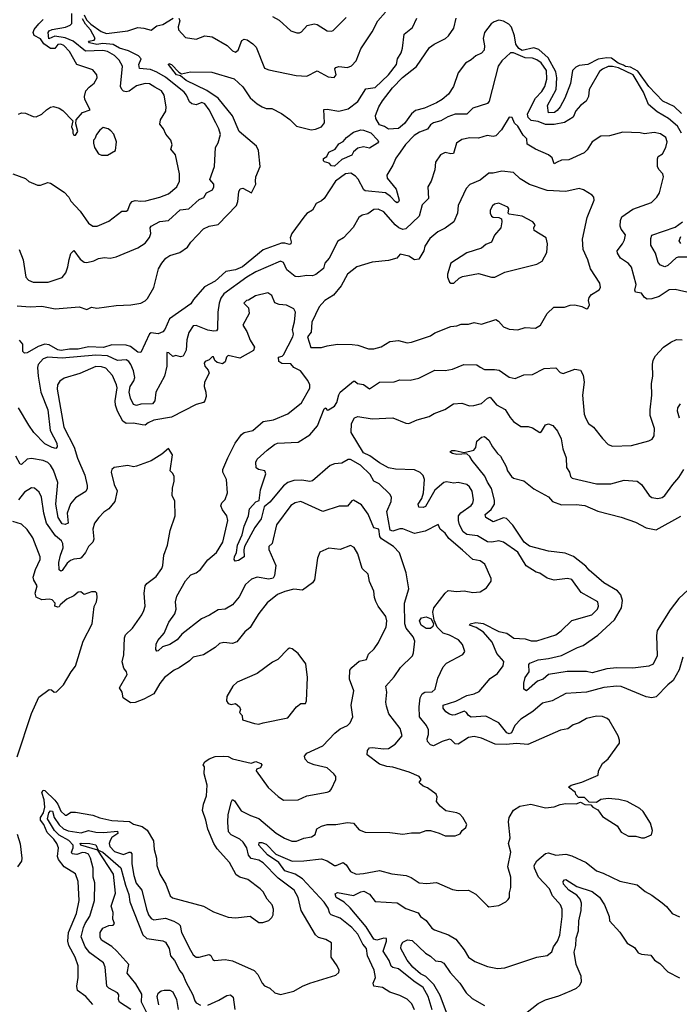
# Model space of a CAD drawing. Extents: x 1245432 to 1420865, y 606325 to 671314.
# Tile 367 of 382: x 1406303 to 1410834, y 640911 to 647674. Entities that reach past the tile are written whole.
import ezdxf

# ---------------------------------------------------------------- set-up
doc = ezdxf.new("R2010")
doc.units = 0

msp = doc.modelspace()

# ---------------------------------------------------------------- linework, layer by layer
at = {"layer": '0CON20XD'}
for points in [[(1407396, 647685), (1407402.9, 647665), (1407391.4, 647625), (1407392.5, 647605), (1407442.1, 647552.1), (1407515, 647539.4), (1407575, 647563.1), (1407625, 647556.7), (1407727.4, 647497.4), (1407765, 647460), (1407785, 647451.4), (1407802.5, 647465), (1407828.6, 647531.4), (1407845, 647539.2), (1407865, 647534.4), (1407905, 647508.1), (1407926.5, 647485), (1407985, 647341.2), (1408015, 647330), (1408200.9, 647290.9), (1408275, 647285.6), (1408345, 647322), (1408421.3, 647281.3), (1408463, 647277), (1408476.2, 647293.8), (1408468.5, 647335), (1408474.1, 647345.9), (1408495, 647351.2), (1408555, 647346.2), (1408583, 647357), (1408615, 647390), (1408646.7, 647473.3), (1408725, 647589.2), (1408763.3, 647666.7), (1408815, 647725.6)], [(1406285, 645708.8), (1406375, 645701.2), (1406455, 645705.8), (1406546.8, 645686.8), (1406710.3, 645700.3), (1406765, 645684.2), (1406795, 645698.6), (1406832.3, 645692.3), (1406965, 645709.5), (1407065.4, 645714.6), (1407135, 645727.1), (1407165, 645741.8), (1407181.7, 645758.3), (1407225, 645834.3), (1407257.3, 645962.7), (1407278.8, 646001.2), (1407307.3, 646035), (1407335.2, 646054.8), (1407402.5, 646075), (1407455, 646110.5), (1407477.8, 646145), (1407565, 646237.7), (1407605, 646256.5), (1407665, 646267.5), (1407791.6, 646398.4), (1407802.3, 646425), (1407808.3, 646491.7), (1407818.3, 646511.7), (1407835, 646516.7), (1407895, 646484.3), (1407924, 646545), (1407922, 646565), (1407925.9, 646594.1), (1407954.2, 646665), (1407942.7, 646775), (1407929.7, 646805), (1407810.5, 646905), (1407763.5, 647013.5), (1407665, 647134.2), (1407587.3, 647187.3), (1407445.5, 647255), (1407407.5, 647287.5), (1407379.4, 647295), (1407324, 647366), (1407328.3, 647371.7), (1407345, 647366), (1407395, 647314), (1407415, 647301.2), (1407475, 647315.7), (1407622.3, 647312.3), (1407775, 647267.5), (1407835, 647212.5), (1407886.1, 647136.1), (1407933.5, 647095), (1407968.6, 647075), (1407995.4, 647064.6), (1408035, 647063.9), (1408100.3, 647030.3), (1408158.9, 646988.9), (1408205, 646942.9), (1408305, 646917.1), (1408335, 646921.1), (1408375, 646937.8), (1408395.5, 646965), (1408392.9, 647057.1), (1408415, 647059.4), (1408495, 647044.6), (1408559.1, 647060.9), (1408625, 647110.6), (1408680.9, 647199.1), (1408745, 647207.5), (1408835, 647294.4), (1408891.8, 647365), (1408898.8, 647405), (1408922, 647445), (1408932.7, 647477.3), (1408944.4, 647575), (1409000, 647620), (1409030.5, 647685)], [(1406294.5, 647025.5), (1406315, 647034.2), (1406342.3, 647032.3), (1406395, 647008), (1406415, 647006), (1406455, 647024), (1406486.2, 647055), (1406515, 647072), (1406535, 647076.2), (1406575, 647066.7), (1406599.5, 647049.5), (1406668.3, 646978.3), (1406658.3, 646938.3), (1406667.5, 646915), (1406667.5, 646895), (1406675, 646880), (1406685, 646880), (1406702.5, 646905), (1406688.3, 646958.3), (1406690, 646985), (1406735, 647036.7), (1406787.5, 647055), (1406751.2, 647125), (1406748.8, 647145), (1406758, 647185), (1406779.5, 647210.5), (1406815, 647236.7), (1406834, 647275), (1406833.3, 647295), (1406805, 647330), (1406695.9, 647365.9), (1406643.8, 647455), (1406605, 647496.5), (1406585, 647504.7), (1406565.9, 647504.1), (1406544.8, 647475.2), (1406515, 647476.8), (1406468.6, 647508.6), (1406445, 647541.6), (1406402.1, 647565), (1406394.7, 647585), (1406402.8, 647607.2), (1406435, 647646.2), (1406464.8, 647675.2)], [(1406299.2, 646095), (1406326.9, 646025), (1406345.8, 645905), (1406363.8, 645885), (1406395, 645870.9), (1406498.2, 645871.8), (1406595, 645903.8), (1406618.8, 645935), (1406634.2, 645975.8), (1406642.9, 646027.1), (1406655, 646068), (1406675, 646088), (1406717.9, 646027.9), (1406745, 646009.2), (1406765, 646005.8), (1406812.3, 646017.7), (1406845, 646034.2), (1406885, 646039.2), (1406925, 646035.8), (1406965, 646044.2), (1407115, 646105.6), (1407165, 646137.8), (1407195, 646178), (1407203.1, 646205), (1407200, 646245), (1407206.7, 646255), (1407265, 646286.7), (1407325, 646295.4), (1407405, 646367.1), (1407465, 646375.4), (1407535, 646438.9), (1407568.3, 646451.7), (1407585.9, 646484.1), (1407626.7, 646505), (1407636.7, 646525), (1407636.7, 646545), (1407608.8, 646575), (1407642, 646665), (1407648, 646795), (1407665, 646826.7), (1407681.9, 646885), (1407671.1, 646925), (1407650.9, 646965), (1407603.8, 647055), (1407575, 647096.5), (1407555, 647104.6), (1407515, 647089.7), (1407485, 647094.5), (1407469.8, 647109.8), (1407448.6, 647155), (1407432.2, 647175), (1407305, 647277.8), (1407245, 647313.8), (1407200.6, 647330.6), (1407125, 647337.3), (1407120.8, 647365), (1407136.9, 647405), (1407118.9, 647425), (1407050.5, 647460.5), (1406988.6, 647478.6), (1406945, 647502.6), (1406875, 647509.3), (1406832.6, 647502.6), (1406783.1, 647515), (1406776.2, 647525), (1406815, 647532.3), (1406821.3, 647545), (1406788.5, 647605), (1406755, 647642.4), (1406735, 647679.6)], [(1406639.2, 646455), (1406655, 646426.9), (1406717.3, 646357.3), (1406775.4, 646275.4), (1406805, 646255.6), (1406835, 646254.5), (1406915, 646288.9), (1407005, 646358.8), (1407035, 646357.5), (1407045, 646366.2), (1407061.5, 646408.5), (1407075, 646425.8), (1407095, 646431.9), (1407135, 646426.4), (1407169.8, 646430.2), (1407265, 646455.5), (1407325, 646477.1), (1407383.1, 646525), (1407401.1, 646565), (1407399.5, 646615), (1407371.9, 646745), (1407341.4, 646785), (1407349.2, 646815), (1407341.4, 646845), (1407306.6, 646886.6), (1407290, 646925), (1407264.5, 646955), (1407268.9, 646985), (1407307.1, 647045), (1407308.1, 647075), (1407294.3, 647155), (1407277.5, 647185), (1407231.2, 647211.2), (1407195, 647233.8), (1407164, 647236), (1407105, 647219.4), (1407055, 647182.2), (1407035, 647177.5), (1407015, 647182.5), (1407003.6, 647193.6), (1406995.4, 647215), (1407008.4, 647355), (1406986.6, 647395), (1406955, 647427.9), (1406905.4, 647454.6), (1406875, 647462.8), (1406755, 647456.4), (1406670.8, 647525), (1406615, 647548.4), (1406545, 647559.9), (1406502.6, 647542.6), (1406498.9, 647585), (1406505, 647596.5), (1406525, 647605.4), (1406617.8, 647622.2), (1406648.6, 647635), (1406661.7, 647648.3), (1406661.6, 647715)], [(1406745, 647706.7), (1406762.3, 647672.3), (1406792.3, 647642.3), (1406862.1, 647592.1), (1406899.4, 647579.4), (1407045, 647597.5), (1407115, 647620), (1407156, 647616), (1407205, 647600.8), (1407245, 647631.2), (1407285, 647640), (1407356.2, 647685)], [(1408040, 647695), (1408085, 647670), (1408165, 647597.5), (1408205.8, 647584.2), (1408225.7, 647584.3), (1408238.8, 647591.2), (1408277.3, 647632.7), (1408325, 647645.7), (1408345, 647640), (1408415, 647598), (1408445, 647594.2), (1408455, 647598.8), (1408545, 647688)], [(1410849.4, 647029.4), (1410798.2, 647078.2), (1410720, 647115), (1410624.5, 647215), (1410549.1, 647319.1), (1410497.8, 647347.8), (1410465, 647351.9), (1410449.4, 647360.6), (1410414.4, 647375), (1410368.5, 647408.5), (1410335, 647410.6), (1410276.9, 647403.1), (1410205, 647366.2), (1410145, 647358.6), (1410122.1, 647347.9), (1410100.5, 647325), (1410087.1, 647235), (1410046.6, 647135), (1410014.7, 647075), (1409995, 647048.8), (1409975.4, 647035), (1409935, 647033.3), (1409927.8, 647085), (1409986.9, 647195), (1409992.3, 647275), (1409985.5, 647315.5), (1409931.8, 647411.8), (1409869.8, 647469.8), (1409835, 647480.6), (1409755, 647461), (1409731.3, 647475), (1409711.4, 647505), (1409702.5, 647562.5), (1409681.8, 647621.8), (1409662.2, 647642.2), (1409625, 647664), (1409595, 647671.1), (1409560.8, 647659.2), (1409542.2, 647645), (1409495.7, 647585), (1409485.4, 647545), (1409496.3, 647493.7), (1409494, 647465), (1409475, 647443.1), (1409435.3, 647424.7), (1409403, 647397), (1409364.2, 647375), (1409315, 647308), (1409281.4, 647215), (1409248, 647162), (1409205.3, 647124.7), (1409166.7, 647103.3), (1409082.5, 647065), (1409020.7, 647049.3), (1408993.5, 647026.5), (1408945, 646959.7), (1408905, 646925.3), (1408835, 646920.7), (1408809.5, 646939.5), (1408775, 646951.6), (1408749.6, 646995), (1408747.2, 647015), (1408769.5, 647075), (1408795, 647116.1), (1408862.4, 647205), (1408933.1, 647276.9), (1409028.6, 647351.4), (1409117.8, 647482.2), (1409150, 647505), (1409226.5, 647543.5), (1409248.1, 647561.9), (1409285.7, 647615), (1409301.9, 647685)], [(1410847.5, 646895), (1410821.7, 646941.7), (1410760, 646995), (1410680.5, 647040.5), (1410620.9, 647090.9), (1410587.4, 647175), (1410515.6, 647295), (1410415, 647342.9), (1410375, 647351.6), (1410345, 647351.1), (1410306, 647334), (1410285, 647317.5), (1410215.5, 647195), (1410209.2, 647145), (1410194, 647115), (1410155.6, 647085), (1410121.8, 647048.2), (1410105, 647003.5), (1410045, 646968.5), (1409975, 646954.4), (1409915, 646954), (1409864.2, 646974.2), (1409815, 646981.2), (1409795, 647001.4), (1409791.8, 647025), (1409825.3, 647094.8), (1409844.7, 647135), (1409889.2, 647180.8), (1409908.8, 647215), (1409923.5, 647265), (1409920.6, 647325), (1409885, 647377.6), (1409855, 647398.4), (1409825, 647409.3), (1409775, 647410.6), (1409694.5, 647445.6), (1409675, 647446), (1409615, 647390.8), (1409588.5, 647355), (1409528.2, 647115), (1409515, 647097.1), (1409415, 647065.6), (1409375, 647024), (1409295, 647024.1), (1409243.6, 647006.4), (1409195, 646978.5), (1409145, 646966), (1409125, 646950.5), (1409105, 646922.5), (1409048.3, 646901.7), (1409012.3, 646877.7), (1408952.9, 646817.1), (1408915.8, 646764.2), (1408886.8, 646723.2), (1408866.3, 646673.7), (1408823.8, 646605), (1408826.7, 646585), (1408888.9, 646509), (1408908.8, 646435), (1408905, 646422.2), (1408895, 646416.7), (1408885, 646421.5), (1408849.8, 646459.8), (1408815, 646483.3), (1408675, 646498.8), (1408665.9, 646505.9), (1408628.7, 646578.7), (1408609.7, 646599.7), (1408578.3, 646618.3), (1408541.4, 646615), (1408472.9, 646565), (1408394, 646446), (1408375, 646428.9), (1408339.1, 646410.9), (1408315, 646365.8), (1408275, 646342), (1408255, 646317.5), (1408171.2, 646205), (1408160, 646175), (1408167.7, 646147.7), (1408165, 646133.3), (1408155, 646130), (1408125, 646138.8), (1408101.7, 646138.3), (1407975, 646091.8), (1407833, 645975), (1407785, 645954.4), (1407719.4, 645945), (1407645, 645877.8), (1407572.2, 645837.8), (1407497.2, 645752.7), (1407478.6, 645721.4), (1407331.8, 645618.2), (1407298.7, 645545), (1407285, 645530), (1407255, 645516.7), (1407207, 645523), (1407195, 645516), (1407135, 645388), (1407115, 645390), (1407065, 645430), (1407035, 645439.1), (1406935, 645440), (1406877.8, 645422.2), (1406775, 645426.7), (1406705, 645410.4), (1406645, 645411.1), (1406588.1, 645401.9), (1406565, 645405.6), (1406505, 645440), (1406475, 645445.3), (1406430.2, 645429.8), (1406355, 645385.6), (1406335, 645383.1), (1406323.8, 645395), (1406324.5, 645445), (1406302.1, 645472.1)], [(1410457.4, 646162.6), (1410464.2, 646195), (1410434.3, 646235), (1410428.1, 646255), (1410429.5, 646295), (1410439.5, 646320.5), (1410515, 646371.1), (1410642.4, 646417.6), (1410678.9, 646455), (1410696.7, 646485), (1410725.8, 646595), (1410720, 646615), (1410693.6, 646643.6), (1410682.9, 646665), (1410683, 646717), (1410688.8, 646735), (1410717.1, 646752.9), (1410741.2, 646795), (1410750, 646835), (1410741.1, 646865), (1410705, 646890.3), (1410661.7, 646898.3), (1410595, 646889.4), (1410565, 646895.8), (1410445, 646900), (1410354.5, 646875.5), (1410295, 646874.4), (1410235, 646835.6), (1410200.8, 646779.2), (1410180.3, 646759.8), (1410075, 646710.6), (1410025, 646709.5), (1409995.4, 646694.6), (1409974.6, 646684.5), (1409959.4, 646725), (1409936.2, 646746.2), (1409845, 646784.2), (1409788, 646818), (1409785.5, 646855.5), (1409760.2, 646880.2), (1409725, 646942.5), (1409701.9, 646961.9), (1409685, 647002.5), (1409665, 647003.8), (1409612.1, 646917.9), (1409572.5, 646875), (1409555, 646871.2), (1409512.7, 646877.3), (1409455, 646858.8), (1409395, 646861.9), (1409339.5, 646850.5), (1409304.1, 646825.9), (1409283.3, 646755), (1409265, 646752.2), (1409225, 646761.6), (1409193.6, 646745), (1409160, 646695), (1409155, 646642.5), (1409128.5, 646565), (1409107.1, 646525), (1409110, 646445), (1409067.4, 646402.6), (1409046.6, 646325), (1408955, 646236.9), (1408935, 646233.5), (1408906.7, 646245), (1408882, 646265), (1408805, 646354.5), (1408765, 646373.3), (1408735, 646369.4), (1408695, 646339.4), (1408655, 646330.4), (1408631.8, 646315), (1408594, 646246), (1408527.1, 646175), (1408488.6, 646151.4), (1408429.2, 646035), (1408398.7, 646001.3), (1408388.9, 645965), (1408337.3, 645922.7), (1408315, 645914.1), (1408275, 645917.5), (1408217.1, 645907.1), (1408195, 645910.7), (1408138.8, 645955), (1408115, 646006), (1408095, 646014.4), (1407925, 645942.8), (1407863.8, 645905), (1407705, 645790), (1407685, 645760.8), (1407673.2, 645726.8), (1407663.2, 645665), (1407660.9, 645549.1), (1407655, 645535.8), (1407636.7, 645533.3), (1407595, 645541.4), (1407515, 645573.9), (1407495, 645570), (1407464.3, 645525), (1407451.4, 645475), (1407447.3, 645402.7), (1407425, 645361.4), (1407407.7, 645357.7), (1407375, 645366.2), (1407355, 645361.2), (1407326.7, 645385), (1407313, 645387), (1407313.6, 645295), (1407296.9, 645225), (1407237.3, 645115), (1407230.8, 645055), (1407215, 645036.2), (1407136, 645034), (1407105, 645023.8), (1407085, 645031.4), (1407062.9, 645075), (1407055.7, 645115), (1407062.1, 645155), (1407087.1, 645192.9), (1407093.2, 645215), (1407085, 645262.9), (1407066.7, 645305), (1407053.1, 645325), (1407035, 645336.5), (1406975, 645332.2), (1406905, 645365.5), (1406825, 645370), (1406595, 645349.3), (1406495, 645355.8), (1406463.5, 645345), (1406430, 645305), (1406425.3, 645284.7), (1406428.8, 645225), (1406449, 645115), (1406495.2, 644995), (1406512, 644852), (1406558.2, 644765), (1406561.2, 644738.8), (1406551.2, 644728.8), (1406525, 644734.4), (1406475, 644760.5), (1406399.2, 644839.2), (1406365, 644888.9), (1406295, 645008.6)], [(1406905, 646742.5), (1406960, 646775), (1406967.5, 646835), (1406948.3, 646888.3), (1406929.3, 646909.3), (1406910, 646925), (1406877, 646933), (1406852.5, 646915), (1406830, 646885), (1406820, 646855), (1406810, 646845), (1406810, 646825), (1406817.5, 646795), (1406845, 646752.5), (1406865, 646743.3), (1406905, 646742.5)], [(1408465, 646667.5), (1408445, 646670), (1408427.5, 646687.5), (1408397, 646697), (1408388.8, 646705), (1408388.8, 646721.2), (1408412.5, 646735), (1408426.1, 646763.9), (1408470, 646785), (1408495, 646820), (1408523.9, 646836.1), (1408546.7, 646865), (1408595, 646900.8), (1408645, 646916.2), (1408665, 646915.5), (1408715.7, 646895.7), (1408762.5, 646845), (1408767.1, 646835), (1408760, 646825), (1408705, 646792), (1408665, 646800), (1408625, 646790), (1408595, 646766.7), (1408585, 646744), (1408516.5, 646713.5), (1408465, 646667.5)], [(1406255, 646615.6), (1406342.7, 646582.7), (1406365, 646563.3), (1406425, 646536.2), (1406445, 646536.2), (1406495, 646556), (1406515, 646550), (1406608.5, 646488.5), (1406639.2, 646455)], [(1408697.7, 645412.3), (1408735, 645413.1), (1408785, 645427.1), (1408845, 645463.5), (1408905, 645470), (1408965, 645454.2), (1408995, 645458.1), (1409125, 645502.5), (1409155, 645523.3), (1409265, 645567.1), (1409305, 645571.4), (1409335, 645582.9), (1409385, 645582.9), (1409425, 645592.9), (1409475, 645581.2), (1409573.6, 645613.6), (1409592.7, 645602.7), (1409625, 645564), (1409665, 645548.8), (1409725, 645544.3), (1409775, 645558.6), (1409845.7, 645554.3), (1409880, 645575), (1409925, 645656.2), (1409971.1, 645698.9), (1410045, 645700), (1410085, 645713.8), (1410115, 645714.2), (1410163.9, 645703.9), (1410195, 645687.5), (1410205, 645690), (1410217.5, 645715), (1410210, 645745), (1410213.3, 645765), (1410230, 645785), (1410282.6, 645817.4), (1410292.5, 645835), (1410286.9, 645865), (1410222.9, 645962.9), (1410204.6, 646024.5), (1410172.5, 646095), (1410169.5, 646165), (1410200.5, 646315), (1410249.2, 646435), (1410245.7, 646455), (1410235, 646468.6), (1410175.4, 646505.4), (1410145, 646514.3), (1410055, 646494.2), (1409925, 646499.5), (1409805, 646540.6), (1409741.2, 646581.2), (1409695, 646623.1), (1409615, 646632.9), (1409555, 646620), (1409525, 646620), (1409465, 646570.6), (1409395, 646542.5), (1409369.4, 646515), (1409315, 646397.5), (1409310.5, 646345), (1409285, 646285.8), (1409225, 646242.5), (1409175, 646216), (1409119.7, 646170.3), (1409085, 646118.8), (1409078.1, 646085), (1409045, 646029.2), (1409013.6, 646023.6), (1408975, 646049.1), (1408916.2, 646063.8), (1408894.1, 646035.9), (1408835, 646019.4), (1408725, 646008.6), (1408617.5, 645975), (1408554.3, 645925), (1408510, 645845), (1408458, 645782), (1408399.5, 645745), (1408359.1, 645700.9), (1408309.2, 645595), (1408305, 645527.5), (1408280, 645495), (1408302.3, 645422.3), (1408375, 645422.9), (1408413.8, 645433.8), (1408486.1, 645446.1), (1408586.6, 645443.4), (1408625, 645437.9), (1408697.7, 645412.3)], [(1409265, 645863.5), (1409285, 645864.5), (1409321.2, 645898.8), (1409345, 645909.4), (1409455, 645930.6), (1409544.5, 645904.5), (1409567.5, 645905), (1409635, 645940), (1409855, 645994), (1409891.2, 646015), (1409922.5, 646075), (1409928.1, 646135), (1409918, 646175), (1409836.7, 646225), (1409833.3, 646245), (1409843.3, 646265), (1409826.7, 646285), (1409755, 646324), (1409665, 646338.8), (1409658.8, 646345), (1409662, 646375), (1409656, 646385), (1409595, 646413.5), (1409565, 646407.3), (1409550.9, 646395), (1409535.4, 646365), (1409534.7, 646345.2), (1409543.6, 646325), (1409555, 646316.8), (1409594.6, 646314.5), (1409612, 646305), (1409615.5, 646285), (1409608, 646245), (1409565, 646192.5), (1409544.6, 646145.5), (1409505, 646130.5), (1409475.8, 646105), (1409375, 646072.5), (1409265, 646000.8), (1409240.8, 645925), (1409240.8, 645905), (1409255, 645870), (1409265, 645863.5)], [(1410945, 646042.7), (1410825, 646043.5), (1410812, 646038), (1410755, 645985.8), (1410735, 645976), (1410705, 645986.9), (1410687.3, 646005), (1410670.5, 646070.5), (1410638.5, 646125), (1410638.5, 646171.5), (1410645, 646193.8), (1410805, 646248.8), (1410854.4, 646285)], [(1410845, 646136.7), (1410832.4, 646155), (1410843.3, 646185)], [(1410915, 645795.7), (1410805, 645819.4), (1410765, 645817.9), (1410695, 645773.3), (1410644.6, 645755.5), (1410612.5, 645755), (1410595.6, 645765.6), (1410575, 645795.5), (1410531.7, 645801.7), (1410528.6, 645815), (1410536.8, 645855), (1410504.5, 645974.5), (1410485, 645999.4), (1410429.2, 646035), (1410409.1, 646069.1), (1410405.7, 646085), (1410444.4, 646135), (1410457.4, 646162.6)], [(1406923.3, 642035), (1406918.2, 642015), (1406921.5, 641995), (1406955, 641960.9), (1407015, 641938.9), (1407055, 641955.3), (1407065, 641955.4), (1407073.3, 641945), (1407074, 641875), (1407086.3, 641796.3), (1407103.4, 641743.4), (1407141.5, 641695), (1407172.9, 641565), (1407187.5, 641525), (1407205, 641499.5), (1407225, 641490.8), (1407305, 641502.5), (1407362.2, 641482.2), (1407393.8, 641463.8), (1407405, 641452.5), (1407414.6, 641405), (1407475, 641282), (1407495, 641250), (1407515, 641235.8), (1407535, 641234.6), (1407605, 641252.9), (1407616.8, 641246.8), (1407628.8, 641218.8), (1407640.7, 641210.7), (1407715, 641218.2), (1407765, 641209.2), (1407914.2, 641144.2), (1407937.8, 641115), (1407968.2, 641055), (1407985, 641036.7), (1408021.7, 641021.7), (1408055, 640989.2), (1408095, 640979.4), (1408185, 641001.5), (1408245, 641035.6), (1408295, 641055.7), (1408475, 641112), (1408495, 641130), (1408497.1, 641145), (1408484.3, 641175), (1408442.5, 641235), (1408443.6, 641333.6), (1408405, 641355.7), (1408355, 641370), (1408335, 641388.8), (1408235.6, 641555), (1408214.5, 641645), (1408188.5, 641695), (1408078.1, 641778.1), (1407975, 641881.8), (1407945, 641900), (1407893.5, 641913.5), (1407873.8, 641935), (1407861.9, 641985), (1407838.9, 642025), (1407815, 642044.3), (1407754.6, 642075), (1407738, 642095), (1407731.8, 642161.8), (1407734.7, 642215), (1407756.6, 642303.4), (1407765, 642317.5), (1407779.1, 642309.1), (1407825, 642238.9), (1407887.8, 642207.8), (1407945, 642188.2), (1408065, 642085.6), (1408121.1, 642051.1), (1408171.1, 642031.1), (1408205, 642032.2), (1408255, 642051.4), (1408308, 642062), (1408333, 642077), (1408344.3, 642115), (1408375, 642133.5), (1408415, 642146.5), (1408475, 642146.7), (1408555, 642160), (1408595, 642154.4), (1408635, 642109.2), (1408675, 642093.1), (1408845, 642090.6), (1408935, 642080.6), (1408995, 642088), (1409051.7, 642088.3), (1409095, 642103.8), (1409125, 642104.2), (1409185, 642087.1), (1409225, 642068), (1409295, 642068.8), (1409327.7, 642082.3), (1409342.5, 642105), (1409367.5, 642125), (1409373.3, 642145), (1409346.7, 642195), (1409325, 642216.2), (1409305, 642226), (1409230.3, 642240.3), (1409191.3, 642271.3), (1409166.7, 642305), (1409170, 642335), (1409163.3, 642355), (1409105, 642398.1), (1409075, 642409.2), (1409056.2, 642425), (1409047.5, 642435), (1409061.2, 642455), (1409045.8, 642475), (1408978, 642505), (1408865, 642539.4), (1408823.5, 642543.5), (1408775, 642561.2), (1408690.4, 642625), (1408691.5, 642655), (1408705, 642671.4), (1408725, 642675.4), (1408805, 642664.6), (1408835, 642668.5), (1408882.1, 642697.9), (1408930, 642755), (1408916.3, 642806.3), (1408838.6, 642905), (1408821.7, 642958.3), (1408817.8, 642985), (1408824, 643055), (1408817.1, 643095), (1408875, 643159.2), (1408918.6, 643225), (1409000, 643305), (1409008.5, 643325), (1409017.8, 643405), (1409004.6, 643435), (1408958.2, 643495), (1408947.7, 643525), (1408946.9, 643665), (1408976, 643764), (1408956.8, 643875), (1408911.8, 644011.8), (1408870, 644055), (1408786.9, 644106.9), (1408776.8, 644125), (1408769.2, 644175), (1408735, 644184.2), (1408696.5, 644276.5), (1408650.6, 644340.6), (1408595, 644373.1), (1408585, 644369.4), (1408555, 644332.9), (1408498.3, 644331.7), (1408385, 644295.7), (1408235, 644364.4), (1408195, 644355.6), (1408165, 644336.9), (1408066.4, 644205), (1408036.2, 644075), (1408014.2, 644055), (1408014.3, 644035), (1408062, 643925), (1408053.3, 643856.7), (1408045, 643838.1), (1408015, 643829.8), (1407935, 643843.9), (1407895, 643830), (1407853.5, 643795), (1407809.3, 643710.7), (1407765.3, 643654.7), (1407715, 643624.6), (1407665, 643620.9), (1407606.6, 643583.4), (1407550.8, 643559.2), (1407416.2, 643453.8), (1407384.2, 643415), (1407335, 643381.5), (1407284.7, 643365.3), (1407255, 643338.1), (1407245, 643335.8), (1407237.3, 643347.3), (1407240.8, 643385), (1407251.3, 643408.7), (1407295, 643461.1), (1407327.6, 643535), (1407367.4, 643592.6), (1407377.7, 643625), (1407372.7, 643675), (1407381.2, 643715), (1407441.1, 643818.9), (1407478.6, 643861.4), (1407515, 643874.5), (1407545, 643896.7), (1407596.2, 643963.8), (1407655, 644013.6), (1407698.7, 644085), (1407731.5, 644235), (1407724.5, 644265), (1407695, 644306.2), (1407684.4, 644335), (1407692, 644355), (1407715, 644377.5), (1407730, 644425), (1407722.5, 644515), (1407698.9, 644565), (1407698.9, 644585), (1407732.2, 644665), (1407782, 644765), (1407825.8, 644825), (1407845, 644838.1), (1407905, 644852.5), (1407975, 644913.1), (1408045.4, 644924.6), (1408144.3, 644965.7), (1408239.1, 645040.9), (1408296.6, 645143.4), (1408295.5, 645165), (1408282.5, 645195), (1408232.4, 645262.4), (1408186.7, 645285), (1408165, 645310), (1408102.3, 645312.3), (1408083.3, 645325), (1408080, 645355), (1408105, 645362.5), (1408115, 645372.5), (1408180, 645495), (1408183, 645513), (1408176.7, 645545), (1408191.3, 645598.7), (1408197.5, 645665), (1408185, 645686.7), (1408135, 645713.8), (1408085, 645716.7), (1408055, 645728.8), (1408035, 645780), (1408008, 645798), (1407923.4, 645776.6), (1407875, 645747.5), (1407860, 645745), (1407843, 645727), (1407874.2, 645694.2), (1407878.1, 645655), (1407836.2, 645575), (1407862.7, 645532.7), (1407885, 645473.3), (1407916.2, 645425), (1407907.7, 645402.3), (1407815, 645349.2), (1407735, 645367.5), (1407722.3, 645355), (1407715, 645324), (1407695, 645309.2), (1407659.5, 645319.5), (1407643.8, 645333.8), (1407635, 645357.5), (1407625, 645357.5), (1407605, 645336.7), (1407577.5, 645325), (1407568.8, 645315), (1407574.2, 645295), (1407597.2, 645267.2), (1407603.6, 645245), (1407573.1, 645185), (1407570.8, 645155), (1407582.1, 645115), (1407583.1, 645085), (1407575.4, 645055), (1407566, 645044), (1407515, 645030), (1407345, 644942.5), (1407225, 644923.9), (1407184.7, 644905.3), (1407165, 644889.2), (1407145, 644890), (1407085, 644901.4), (1407035, 644899.1), (1407011.8, 644915), (1406974.2, 644985), (1406960, 645025), (1406958.4, 645055), (1406971.4, 645145), (1406967.6, 645165), (1406939.4, 645229.4), (1406895, 645279.6), (1406865, 645290.3), (1406825, 645291.8), (1406715, 645244.6), (1406608, 645212), (1406578.3, 645191.7), (1406563.3, 645165), (1406559.6, 645135), (1406607.1, 644875), (1406676.6, 644736.6), (1406701, 644661), (1406750.7, 644545), (1406766.4, 644473.6), (1406766.5, 644453.5), (1406756.6, 644433.4), (1406685, 644388.9), (1406651.4, 644348.6), (1406628.6, 644285), (1406635.6, 644214.4), (1406615, 644205.5), (1406595, 644211.1), (1406567.8, 644255), (1406550.5, 644345), (1406564.8, 644495), (1406535, 644578.5), (1406515, 644614.5), (1406495, 644633.1), (1406465, 644646.9), (1406385, 644660.4), (1406354.2, 644655), (1406315, 644619.2), (1406305, 644620), (1406276.8, 644675)], [(1409015, 640873.3), (1408996.2, 640915), (1408965, 640946.2), (1408915, 640970.9), (1408845, 640994.5), (1408795, 641026.5), (1408735, 641036), (1408730.5, 641055), (1408745.8, 641094.2), (1408737.1, 641145), (1408691.1, 641245), (1408685.3, 641295), (1408659.1, 641325), (1408625, 641393.5), (1408585, 641437.9), (1408505, 641501.8), (1408441.5, 641525), (1408432.7, 641535), (1408421.2, 641571.2), (1408395, 641612.3), (1408245, 641772.3), (1408195, 641804.5), (1408125, 641828.4), (1408082.7, 641885), (1408005, 641936.5), (1407945.4, 642005), (1407946.6, 642023.4), (1407965, 642023.2), (1407995, 642010.7), (1408062.5, 641942.5), (1408175, 641894.8), (1408254.6, 641895.3), (1408375, 641910.7), (1408415, 641895.4), (1408465, 641863.6), (1408476.6, 641863.4), (1408525, 641884.3), (1408545, 641869.2), (1408575, 641824.2), (1408615, 641805.6), (1408665, 641808.5), (1408775, 641830.8), (1408858.2, 641808.2), (1408956.3, 641796.3), (1408991.3, 641781.3), (1409045.8, 641745.8), (1409099.5, 641740.5), (1409165, 641747.1), (1409275, 641699.4), (1409315, 641691.9), (1409385, 641695.7), (1409435, 641668), (1409515, 641586.2), (1409525, 641581.2), (1409595, 641590), (1409642.5, 641615), (1409658.8, 641631.2), (1409666.2, 641645), (1409666.4, 641676.4), (1409676.7, 641713.3), (1409676.2, 641785), (1409655.5, 641855), (1409675.4, 641955), (1409659.5, 642015), (1409670.9, 642055), (1409660.6, 642165), (1409665.8, 642194.2), (1409693.8, 642245), (1409737.7, 642272.3), (1409814.2, 642285.8), (1409915, 642260), (1409973, 642267), (1410015, 642283.3), (1410055, 642291.2), (1410125, 642287.5), (1410155, 642300), (1410185, 642282.5), (1410225, 642280), (1410240, 642265), (1410275, 642246.7), (1410305, 642201.2), (1410405.9, 642135.9), (1410435, 642093.8), (1410485, 642066.7), (1410535, 642066.7), (1410575, 642053.3), (1410595, 642053.3), (1410642.5, 642075), (1410650, 642105), (1410636.2, 642155), (1410585.7, 642235.7), (1410562.5, 642255), (1410475, 642303.8), (1410418.3, 642318.3), (1410345, 642323.8), (1410295, 642316.7), (1410265, 642297.5), (1410215, 642300), (1410181.7, 642331.7), (1410141.7, 642331.7), (1410121.7, 642351.7), (1410120, 642365), (1410073, 642403), (1410090, 642415), (1410165, 642437.1), (1410276, 642485), (1410278.8, 642515), (1410306.7, 642565), (1410345, 642596.7), (1410422.5, 642705), (1410423.3, 642725), (1410413.9, 642753.9), (1410385, 642803.8), (1410352.1, 642862.1), (1410338.8, 642875), (1410305, 642886.7), (1410265, 642889.1), (1410196, 642875), (1410145, 642844.4), (1410105, 642830.8), (1410067.7, 642802.3), (1410017, 642793), (1409793.5, 642696.5), (1409715, 642703.2), (1409645, 642695.5), (1409568, 642698), (1409475, 642738.2), (1409425, 642750.7), (1409385, 642743.1), (1409315, 642697.8), (1409295, 642700), (1409267.6, 642727.6), (1409255, 642732.5), (1409205, 642716.5), (1409145, 642686.2), (1409124.1, 642694.1), (1409104.5, 642715), (1409102.1, 642735), (1409110.7, 642765), (1409111.1, 642795), (1409097.9, 642825), (1409049.6, 642885), (1409047.5, 642955), (1409054.5, 643015), (1409067.6, 643042.4), (1409085, 643055.6), (1409135, 643058.1), (1409156, 643075), (1409175, 643150), (1409210.7, 643229.3), (1409235, 643254), (1409346.9, 643313.1), (1409361.2, 643335), (1409345, 643382.5), (1409316, 643415), (1409255, 643447.1), (1409210.5, 643460.5), (1409170.7, 643500.7), (1409148.7, 643548.7), (1409140.4, 643605), (1409146.5, 643635), (1409224.4, 643735.6), (1409245, 643752), (1409305, 643746.7), (1409355, 643750.6), (1409415, 643740), (1409465, 643744.2), (1409508.7, 643771.3), (1409542.3, 643817.7), (1409542, 643835), (1409498.1, 643935), (1409466, 643956), (1409415, 643965.6), (1409345, 644030.5), (1409250.8, 644110.8), (1409225, 644147.5), (1409191.2, 644175), (1409177, 644207), (1409088.9, 644161.1), (1409015, 644145.5), (1408935, 644177.7), (1408915, 644177.3), (1408865, 644159.6), (1408846.5, 644166.5), (1408824, 644295), (1408854.2, 644365), (1408856, 644395), (1408846.2, 644415), (1408772.9, 644485), (1408734.8, 644504.8), (1408710, 644550), (1408642.9, 644615), (1408575, 644651.8), (1408558.2, 644651.8), (1408515, 644628.2), (1408465, 644622.5), (1408435, 644611.6), (1408315, 644505.6), (1408295, 644502.3), (1408241.8, 644511.8), (1408185, 644509.3), (1408145, 644495.2), (1408115, 644471.9), (1408020.4, 644359.6), (1407983, 644327), (1407961.7, 644245), (1407917.2, 644185), (1407848, 644055), (1407842.6, 644032.6), (1407845.6, 643984.4), (1407805, 643958.8), (1407782.5, 643955), (1407776.7, 643965), (1407779.2, 643985), (1407791.1, 644015), (1407798.2, 644065), (1407831, 644135), (1407845.6, 644194.4), (1407874.6, 644265), (1407881.1, 644315), (1407925, 644362.5), (1407948.6, 644371.4), (1407955.8, 644445), (1407993.8, 644553.8), (1407987.5, 644575), (1407944.2, 644584.2), (1407926.9, 644595), (1407925.5, 644635), (1407935, 644655.7), (1408003.2, 644716.8), (1408053.5, 644756.5), (1408073.8, 644765), (1408215, 644772.7), (1408295, 644822.3), (1408347.9, 644885), (1408395, 645000), (1408405, 645006.7), (1408415, 644992.5), (1408425, 644993.8), (1408465, 645018.2), (1408481.3, 645045), (1408494, 645096), (1408505, 645116), (1408595, 645190), (1408605, 645190), (1408624.2, 645174.2), (1408665, 645167.1), (1408705, 645138.9), (1408775, 645184.5), (1408875, 645186.7), (1408915, 645200), (1408985, 645197.8), (1409045, 645211.8), (1409155, 645265.6), (1409224.3, 645264.3), (1409275, 645272.5), (1409354.4, 645305.6), (1409442.1, 645302.1), (1409466.3, 645286.3), (1409495, 645270.6), (1409565, 645271.8), (1409596.2, 645266.2), (1409665, 645219.2), (1409705, 645210), (1409765.7, 645234.3), (1409824.4, 645235.6), (1409905, 645276.9), (1409985, 645282.5), (1410015, 645250), (1410035, 645244.4), (1410115, 645273.1), (1410155, 645266.2), (1410173, 645233), (1410181.1, 645185), (1410168, 645095), (1410180.9, 644965), (1410190.9, 644935), (1410209.6, 644899.6), (1410243.3, 644875), (1410305, 644796.2), (1410345.9, 644755.9), (1410373.9, 644743.9), (1410505, 644750), (1410625, 644781.2), (1410647, 644793), (1410660, 644815), (1410664, 644865), (1410634.5, 644954.5), (1410633.1, 644995), (1410645.5, 645094.5), (1410642.9, 645175), (1410651.9, 645225), (1410648.9, 645305), (1410654.5, 645335), (1410670, 645365), (1410725, 645424), (1410775, 645459.4), (1410813.8, 645476.2), (1410854.3, 645474.3)], [(1409075, 644544), (1409053.3, 644563.3), (1409015, 644580.9), (1408884.7, 644585.3), (1408836.7, 644596.7), (1408775, 644630.5), (1408708.3, 644678.3), (1408665, 644699.3), (1408578.9, 644838.9), (1408580.9, 644899.1), (1408601.4, 644938.6), (1408625, 644948), (1408725, 644933), (1408865, 644939.5), (1408955, 644902.5), (1408975, 644900), (1409032.5, 644925), (1409115, 644948.8), (1409150.3, 644969.8), (1409223.1, 644996.9), (1409283.3, 645035), (1409339.7, 645039.7), (1409391.4, 645021.4), (1409422.7, 645022.7), (1409475, 645038), (1409515, 645074), (1409535, 645080.8), (1409577.8, 645027.7), (1409636.4, 644996.4), (1409671, 644941), (1409694.7, 644914.7), (1409745, 644879.4), (1409795, 644880), (1409825, 644871.4), (1409875, 644838.8), (1409886, 644845), (1409915, 644892), (1409935, 644897.5), (1409965, 644885.8), (1409996.6, 644846.6), (1410021.2, 644795), (1410033.9, 644725), (1410057.1, 644665), (1410058.1, 644598.1), (1410080, 644565), (1410086.2, 644535), (1410096.7, 644525), (1410265, 644486.5), (1410363.4, 644486.6), (1410455, 644510.8), (1410545, 644503.3), (1410575, 644480.8), (1410626.2, 644405), (1410645, 644392.9), (1410685, 644384.4), (1410715, 644390.8), (1410735, 644405.8), (1410789, 644481), (1410830.1, 644529.9), (1410865.3, 644584.7)], [(1410835.7, 644935.7), (1410821.6, 644985), (1410823, 645006.9), (1410840.8, 645035)], [(1410895, 643758.6), (1410831, 643699), (1410770, 643620), (1410681.1, 643478.9), (1410676.8, 643445), (1410680.9, 643305), (1410655, 643247.1), (1410625, 643233.8), (1410515, 643218.9), (1410405, 643222.6), (1410335, 643215.9), (1410235, 643187.4), (1410195.9, 643195.9), (1410062.9, 643197.1), (1409935, 643175.4), (1409898.1, 643145), (1409859.6, 643130.4), (1409785, 643063.8), (1409766.5, 643075), (1409766.3, 643116.3), (1409774.8, 643155), (1409802.8, 643195), (1409801.1, 643245), (1409806.2, 643255), (1409865, 643277.6), (1409935, 643285.3), (1410025, 643307.7), (1410135, 643362.1), (1410174.3, 643375), (1410274.8, 643445.2), (1410388.6, 643551.4), (1410436.8, 643633.2), (1410442.6, 643685), (1410432.4, 643722.4), (1410409.9, 643749.9), (1410315, 643806.4), (1410215, 643891.9), (1410190.6, 643920.6), (1410106.3, 643986.3), (1410050, 644010), (1409935, 644023.9), (1409805, 644058.7), (1409766.8, 644085), (1409690.7, 644200.7), (1409647.2, 644247.2), (1409625, 644253), (1409555, 644225.5), (1409505.6, 644255), (1409500.4, 644275), (1409541.7, 644308.3), (1409563.5, 644345), (1409563.5, 644373.5), (1409543.7, 644453.7), (1409515, 644496.2), (1409498.5, 644538.5), (1409410, 644645), (1409394.5, 644674.5), (1409375, 644692), (1409305, 644687.1), (1409275, 644692.9), (1409256.7, 644705), (1409270, 644715), (1409294.7, 644715.3), (1409355, 644700), (1409423.2, 644716.8), (1409435.9, 644734.1), (1409442, 644778), (1409475, 644806.8), (1409495, 644810.7), (1409525.3, 644785), (1409550.3, 644740.3), (1409584.3, 644694.3), (1409606.5, 644675), (1409644.5, 644605), (1409652.5, 644575), (1409680.8, 644535), (1409695, 644525.7), (1409765, 644505.6), (1409835, 644451.8), (1409935, 644397.5), (1409963.6, 644363.6), (1410025, 644340.7), (1410125, 644343.8), (1410185, 644337.7), (1410275, 644298.9), (1410435, 644257.5), (1410531.7, 644221.7), (1410605, 644184), (1410675, 644170), (1410845, 644263.1)], [(1406805, 640908.8), (1406756.9, 640965), (1406700.9, 641005), (1406694.7, 641035), (1406703.8, 641095), (1406703.9, 641175), (1406684.7, 641234.7), (1406640.6, 641315), (1406632.9, 641345), (1406637.3, 641405), (1406693.1, 641535), (1406712, 641625), (1406705.5, 641754.5), (1406685, 641807.1), (1406607.5, 641855), (1406568.6, 641905), (1406561.9, 641925), (1406568.5, 641985), (1406558.8, 642015), (1406538.2, 642045), (1406492, 642092), (1406467.8, 642145), (1406445.8, 642175), (1406446.5, 642195), (1406465.9, 642225), (1406475.9, 642265), (1406470.5, 642315), (1406455.3, 642365), (1406465, 642381.5), (1406475, 642379.3), (1406544, 642314), (1406565.9, 642285), (1406585, 642237.1), (1406615, 642210), (1406625, 642210), (1406655, 642230), (1406685, 642230.8), (1406805, 642209.6), (1406852.4, 642192.4), (1406935, 642172.8), (1407056.1, 642166.1), (1407085, 642147.5), (1407145, 642132.2), (1407177.4, 642107.4), (1407222.7, 642032.7), (1407225.7, 641975), (1407243.6, 641913.6), (1407244.6, 641864.6), (1407265.6, 641805), (1407305.6, 641735), (1407336.6, 641656.6), (1407352.1, 641642.1), (1407565, 641585.8), (1407635, 641546), (1407735, 641509.5), (1407785, 641504.4), (1407885, 641516.9), (1407945, 641473.8), (1407973.6, 641473.6), (1408015, 641486.7), (1408035, 641506.7), (1408044.2, 641525.8), (1408046.9, 641565), (1408037.8, 641595), (1408002.4, 641632.4), (1407975, 641682.5), (1407955, 641703.1), (1407869.2, 641769.2), (1407814.5, 641784.5), (1407790.2, 641800.2), (1407744, 641885), (1407659.8, 641979.8), (1407636.5, 642015), (1407594.1, 642114.1), (1407581.1, 642175), (1407557.6, 642242.4), (1407564.3, 642285), (1407586.6, 642343.4), (1407590.8, 642415), (1407570, 642495), (1407573, 642543), (1407562.5, 642555), (1407575, 642576.2), (1407605, 642596), (1407645, 642612.5), (1407705, 642615.7), (1407735, 642614), (1407765, 642597.1), (1407893, 642567), (1407925, 642577.5), (1407960, 642565), (1407966.2, 642556.2), (1407958, 642535), (1407930, 642525), (1407926.7, 642515), (1408008.9, 642398.9), (1408077.1, 642337.1), (1408115, 642313.1), (1408215, 642314.5), (1408275, 642341.9), (1408415, 642367.1), (1408433.3, 642375), (1408445, 642390), (1408474, 642455), (1408474, 642475), (1408460, 642495), (1408414.3, 642534.3), (1408325, 642556), (1408285, 642572), (1408263.8, 642595), (1408258.8, 642615), (1408274.3, 642635.7), (1408385, 642685.8), (1408467.2, 642772.8), (1408505, 642802.5), (1408555, 642826), (1408573.8, 642845), (1408590, 642885), (1408580, 642965), (1408597, 643065), (1408569.1, 643145), (1408571.1, 643205), (1408584.3, 643225), (1408635, 643267.8), (1408685, 643278.8), (1408699.2, 643315), (1408737.3, 643352.7), (1408767.5, 643395), (1408780.6, 643425), (1408819.8, 643500.2), (1408823.7, 643543.7), (1408817.3, 643575), (1408764.7, 643644.7), (1408748, 643678), (1408738.9, 643705), (1408735, 643747.5), (1408706.2, 643813.8), (1408695.8, 643865.8), (1408654.2, 643905), (1408625.7, 644005), (1408599.5, 644049.5), (1408575, 644061.4), (1408505, 644034.4), (1408425.7, 644044.3), (1408364.5, 644015.5), (1408348.6, 643975), (1408327, 643827), (1408314.3, 643805), (1408245, 643755.5), (1408185, 643761.9), (1408125, 643747.1), (1408073.8, 643725), (1408001.7, 643668.3), (1407944.3, 643595), (1407907.2, 643532.8), (1407885, 643498), (1407850.3, 643469.7), (1407795, 643400.6), (1407765, 643390), (1407705, 643395.6), (1407675, 643390), (1407645, 643360.8), (1407565, 643312), (1407495, 643295.8), (1407469.2, 643270.8), (1407398.5, 643221.5), (1407362.9, 643205), (1407298.1, 643155), (1407265.8, 643114.2), (1407225, 643042.5), (1407155, 643005.6), (1407095, 642984.2), (1407065, 642981.2), (1407013.3, 643015), (1407006, 643055), (1406988, 643085), (1407041.2, 643175), (1407036, 643195), (1407019.1, 643219.1), (1407007.3, 643262.7), (1407018.7, 643311.3), (1407021.7, 643428.3), (1407030.4, 643449.6), (1407078.6, 643495), (1407142, 643585), (1407156.2, 643616.2), (1407164.2, 643645.8), (1407158.6, 643735), (1407164.6, 643785.4), (1407175, 643800.8), (1407239.7, 643850.3), (1407278, 643905), (1407286, 643925), (1407294, 643995), (1407318.8, 644065), (1407336, 644165), (1407370, 644265), (1407367.3, 644367.3), (1407350.8, 644405), (1407351.4, 644455), (1407364.3, 644504.3), (1407362.9, 644535), (1407355.6, 644555.6), (1407336.2, 644575), (1407353.3, 644685), (1407325, 644727.5), (1407279.7, 644690.3), (1407205.5, 644644.5), (1407105, 644606.5), (1407083.4, 644603.4), (1407045, 644611.8), (1406951.1, 644598.9), (1406935.5, 644584.5), (1406931.5, 644565), (1406951.5, 644481.5), (1406972.9, 644437.1)], [(1410858.1, 643295), (1410832, 643208), (1410792, 643135), (1410753.7, 643106.3), (1410675, 643023.3), (1410645, 643016.2), (1410605, 643023.3), (1410435, 643093.3), (1410405, 643096.5), (1410315, 643087.5), (1410195, 643053.8), (1410055, 643045.5), (1409960, 642995), (1409895, 642980), (1409827.8, 642922.2), (1409745, 642869.6), (1409704.2, 642825.8), (1409681.1, 642775), (1409665, 642769.2), (1409650, 642775), (1409593.8, 642843.8), (1409505, 642890), (1409404.2, 642884.2), (1409385, 642894.4), (1409371.9, 642915), (1409355, 642925.3), (1409295, 642898.8), (1409275, 642896.5), (1409255, 642902.7), (1409230.6, 642920.6), (1409212.3, 642945), (1409212.5, 642965), (1409297.6, 642992.4), (1409375, 643031.5), (1409425, 643043.6), (1409459.7, 643060.3), (1409535, 643147.8), (1409585, 643183.8), (1409623.8, 643235), (1409627.5, 643265), (1409579.8, 643319.8), (1409548.4, 643398.4), (1409487.7, 643467.7), (1409438.3, 643498.3), (1409393.3, 643515), (1409397.5, 643525), (1409435, 643533.1), (1409487, 643527), (1409595, 643470.6), (1409649.8, 643459.8), (1409696.1, 643426.1), (1409775, 643421.1), (1409815, 643407.5), (1409855, 643406.7), (1409985, 643447.8), (1410021.9, 643475), (1410095, 643547.1), (1410232.5, 643585), (1410270.8, 643625), (1410278.1, 643645), (1410273.8, 643675), (1410159.9, 643739.9), (1410095, 643828.8), (1410065.9, 643835.9), (1409974.5, 643824.5), (1409925, 643838.9), (1409875, 643872.5), (1409849.7, 643879.7), (1409782, 643922), (1409725, 644016.2), (1409625, 644085.6), (1409595, 644093.6), (1409545, 644085.2), (1409515, 644088.1), (1409447.8, 644127.8), (1409375, 644136.6), (1409349.3, 644155), (1409322.7, 644205), (1409315.9, 644235), (1409317.9, 644265), (1409332.5, 644287.5), (1409403.8, 644336.2), (1409415, 644353.3), (1409418.9, 644375), (1409411.8, 644435), (1409392.5, 644465), (1409375, 644480), (1409315, 644495.4), (1409285, 644490.9), (1409235, 644500), (1409215, 644495.6), (1409155, 644441.1), (1409089.2, 644330.8), (1409073.4, 644323.4), (1409043.8, 644325), (1409038.9, 644345), (1409063.9, 644386.1), (1409075.8, 644424.2), (1409083.1, 644515), (1409075, 644544)], [(1406972.9, 644437.1), (1406957.1, 644365), (1406915, 644313.1), (1406879.8, 644290.2), (1406845.6, 644255), (1406816.9, 644215), (1406806.2, 644175), (1406811.7, 644105), (1406806, 644084), (1406775, 644054.4), (1406755.9, 644014.1), (1406725, 643977.9), (1406715, 643972), (1406675, 643968.8), (1406651.5, 643958.5), (1406630, 643940), (1406595, 643890.8), (1406585, 643886), (1406574.4, 643895), (1406571.3, 643945), (1406582.7, 643995), (1406602.5, 644045), (1406600, 644075), (1406589.1, 644095), (1406547.7, 644127.7), (1406486.6, 644215), (1406468.6, 644285), (1406451.8, 644395), (1406437.4, 644427.4), (1406405, 644455.7), (1406385, 644458.1), (1406335, 644427.5), (1406295, 644375.7)], [(1406285, 642610.8), (1406385, 642909.2), (1406435, 643020), (1406505, 643073.3), (1406520.7, 643070.7), (1406540, 643055), (1406555, 643056.7), (1406604.2, 643105), (1406655.6, 643195), (1406686.1, 643233.9), (1406738.9, 643405), (1406801.4, 643525), (1406815, 643642.5), (1406831.2, 643675), (1406836, 643705), (1406832.5, 643735), (1406823, 643743), (1406797, 643743), (1406745, 643726.2), (1406723.8, 643743.8), (1406705, 643742), (1406674.6, 643715.4), (1406626.4, 643693.6), (1406580, 643655), (1406575, 643640), (1406565, 643637.5), (1406543.3, 643645), (1406547.5, 643665), (1406525, 643689.4), (1406505, 643694.5), (1406455, 643689.5), (1406415, 643706.9), (1406408.2, 643735), (1406421.8, 643785), (1406400, 643825), (1406396.4, 643845), (1406412.2, 643897.8), (1406444.5, 643965), (1406442.7, 643985), (1406394, 644114), (1406353.1, 644173.1), (1406315, 644208.1), (1406255, 644226.5)], [(1409095, 643491.2), (1409061.3, 643515), (1409049.2, 643545), (1409063.3, 643565), (1409095, 643573.3), (1409128, 643558), (1409144.4, 643525), (1409140, 643505), (1409125, 643493.1), (1409095, 643491.2)], [(1407945, 642835.7), (1407975, 642843.1), (1408145, 642878), (1408205, 642953.3), (1408235, 642976.7), (1408265, 642977.5), (1408272, 642995), (1408280.5, 643155), (1408269.3, 643249.3), (1408215, 643320), (1408175, 643353.3), (1408155, 643356.7), (1408145, 643350), (1408075, 643280), (1408038.3, 643261.7), (1407935, 643182.5), (1407795.5, 643124.5), (1407765.8, 643095), (1407726, 643025), (1407724, 642995), (1407735, 642977.5), (1407755, 642970), (1407785, 642976.7), (1407812.5, 642955), (1407820, 642935), (1407812.5, 642915), (1407830, 642895), (1407833.9, 642863.9), (1407915, 642838.6), (1407945, 642835.7)], [(1407065.8, 640875), (1406989.5, 640925), (1406982.1, 640945), (1406984.4, 640975), (1406975, 640989.2), (1406915, 641020.9), (1406900.5, 641035), (1406888.8, 641165), (1406878.2, 641195), (1406785, 641264.1), (1406751.9, 641305), (1406724.3, 641375), (1406741.6, 641438.4), (1406751.6, 641465), (1406784.5, 641515.5), (1406817, 641625), (1406818.4, 641745), (1406807.9, 641785), (1406808.5, 641845), (1406790, 641915), (1406775, 641941.5), (1406755, 641952.2), (1406735, 641952.6), (1406695, 641940.2), (1406663.3, 641945), (1406659, 641955), (1406670.9, 641985), (1406671.2, 642005), (1406639.4, 642035), (1406573.7, 642073.7), (1406542.2, 642105), (1406494.9, 642185), (1406503.6, 642225), (1406515, 642239), (1406527.6, 642237.6), (1406540.4, 642195), (1406574.4, 642144.4), (1406603.9, 642115), (1406635, 642102.3), (1406725, 642089), (1406775, 642104.3), (1406825, 642094.3), (1406881.8, 642091.8), (1406975, 642099.6), (1406977.3, 642085), (1406935, 642056), (1406923.3, 642035)], [(1406285, 642079.2), (1406305, 642013.8), (1406318.1, 641915), (1406315.6, 641894.4), (1406288.2, 641855)], [(1407177.9, 640847.9), (1407139.4, 640925), (1407141.2, 640981.2), (1407101.2, 641051.2), (1407042.1, 641125), (1407051.9, 641185), (1406970, 641275), (1406935, 641307.1), (1406865, 641352.3), (1406855, 641371.2), (1406856.6, 641403.4), (1406875, 641434.3), (1406915, 641451.4), (1406945.8, 641454.2), (1406953.3, 641465), (1406943.3, 641495), (1406945, 641542.5), (1406930, 641585), (1406961, 641675), (1406947.6, 641805), (1406839.8, 641969.8), (1406723.3, 642005), (1406719.2, 642015), (1406725, 642017.7), (1406784.7, 642015.3), (1406825, 642006.1), (1406840.7, 641970.7), (1406875, 641957), (1406997.8, 641847.8), (1407029.2, 641729.2), (1407053.2, 641665), (1407059.4, 641615), (1407148.7, 641388.7), (1407175, 641363.5), (1407285, 641347.8), (1407305, 641337.1), (1407329.1, 641295), (1407339.2, 641245), (1407365, 641212.5), (1407401.9, 641141.9), (1407424.4, 641115), (1407445, 641065.8), (1407491.5, 640975), (1407505, 640934), (1407515, 640920.8), (1407545, 640906)], [(1409136, 640874), (1409109.2, 640965), (1409075, 641026.9), (1409009.2, 641069.2), (1408905, 641154.6), (1408865, 641164.5), (1408855, 641172.9), (1408841.1, 641211.1), (1408799.5, 641275), (1408822.8, 641345), (1408821.8, 641361.8), (1408805, 641365.8), (1408755, 641351.1), (1408735, 641358.4), (1408683.7, 641443.7), (1408572.9, 641572.9), (1408531.5, 641611.5), (1408477.5, 641645), (1408470, 641670), (1408485, 641679.2), (1408595, 641658.2), (1408645, 641683.7), (1408667.3, 641687.3), (1408705, 641667.1), (1408745, 641616.2), (1408895, 641607.8), (1408955, 641568.5), (1409039.6, 641539.6), (1409055.7, 641515), (1409095.9, 641485.9), (1409134.7, 641434.7), (1409151.9, 641421.9), (1409247.8, 641387.8), (1409298, 641358), (1409356.9, 641285), (1409385, 641234.2), (1409430, 641205), (1409515, 641171.1), (1409585, 641156.9), (1409635, 641161.4), (1409855.7, 641235.7), (1409925, 641247.1), (1409957.8, 641272.2), (1409969.5, 641305), (1409997.3, 641345), (1410013.5, 641385), (1410030, 641515), (1410027.9, 641565), (1410017.9, 641595), (1409962.2, 641655), (1409941.1, 641705), (1409866.9, 641785), (1409839.1, 641845), (1409836.5, 641865), (1409855, 641896.9), (1409915, 641946.7), (1409935, 641950.5), (1409985, 641935.5), (1410055, 641942), (1410095, 641931.2), (1410194.4, 641884.4), (1410265, 641826.9), (1410311.7, 641811.7), (1410425, 641755.6), (1410545, 641732), (1410600, 641685), (1410645, 641660), (1410716.9, 641606.9), (1410745, 641583.8), (1410785, 641534.2), (1410835, 641512.5)], [(1409701.5, 640788.5), (1409865, 640915.5), (1409915, 640940.9), (1410005, 640968.9), (1410093.6, 641006.4), (1410127.4, 641022.6), (1410148.9, 641041.1), (1410160.7, 641065), (1410159.6, 641105), (1410125.4, 641185), (1410111.8, 641268.2), (1410122.4, 641315), (1410124.8, 641365), (1410141.4, 641415), (1410144.3, 641485), (1410160, 641555), (1410162, 641605), (1410152.8, 641632.8), (1410130.8, 641660.8), (1410075, 641694.6), (1410037.8, 641735), (1410035.7, 641755), (1410045, 641766.9), (1410055, 641768.1), (1410130.6, 641720.6), (1410235, 641685.3), (1410286.3, 641646.3), (1410320, 641595), (1410352, 641515), (1410353.3, 641485), (1410425, 641406.7), (1410475, 641331.2), (1410525, 641300), (1410552, 641265), (1410575, 641254.4), (1410637.7, 641247.7), (1410663.3, 641215), (1410700.3, 641190.3), (1410755, 641133.1), (1410835, 641093.5)], [(1409249.1, 640819.1), (1409191.7, 640971.7), (1409148.1, 641048.1), (1409092.3, 641102.4), (1409055, 641120.5), (1409002.5, 641165), (1408963.5, 641215), (1408920, 641295), (1408922, 641318), (1408935, 641337.5), (1408967, 641353), (1408999.4, 641349.4), (1409091.2, 641261.2), (1409125, 641241.4), (1409159.1, 641209.1), (1409195, 641204.2), (1409215, 641193.8), (1409258.8, 641128.8), (1409325, 641057.1), (1409370.2, 640990.2), (1409410.2, 640950.2), (1409495, 640902)], [(1407258.3, 640908.3), (1407246.7, 640965), (1407253.6, 640986.4), (1407275, 641003.2), (1407295, 641008.6), (1407335, 641008.4), (1407355, 640996.2), (1407380.9, 640945), (1407390.2, 640875)], [(1407595, 640905.5), (1407671.4, 640938.6), (1407725, 640972.5), (1407750, 640975), (1407768.9, 640958.9), (1407780.5, 640875)]]:
    msp.add_lwpolyline(points, dxfattribs=at)

doc.saveas('drawing.dxf')
